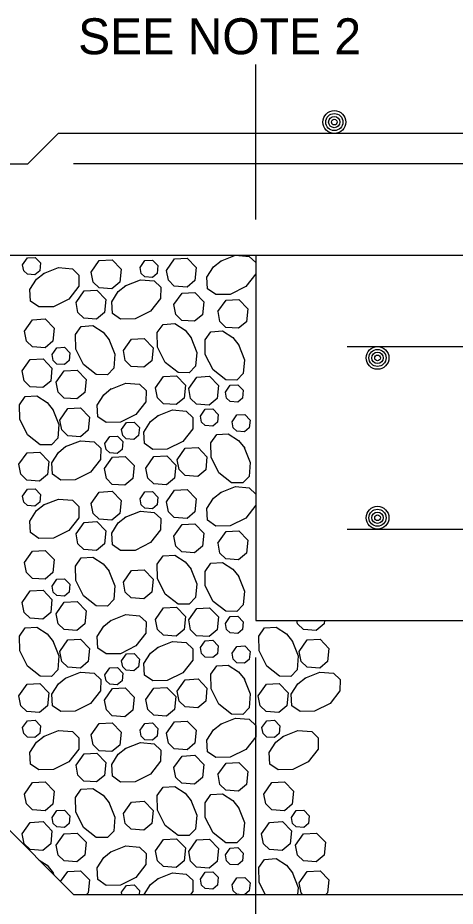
# Model space of a CAD drawing. Extents: x 636530 to 644067, y 294168 to 299122.
# Drawn here: x 642041.8 to 642078.4, y 296374 to 296448.2 of the extents above; entities that cross this region are included whole.
import ezdxf

# ---------------------------------------------------------------- set-up
doc = ezdxf.new("R2010")
doc.units = 0
doc.layers.add('1', color=7, linetype='Continuous')

msp = doc.modelspace()

# ---------------------------------------------------------------- linework, layer by layer
at = {"layer": '1'}
for p, q in [((642061.719, 296431.356), (642061.719, 296444.301)), ((642045.211, 296438.536), (642042.672, 296435.997)), ((642129.031, 296438.536), (642045.211, 296438.536)), ((641995.578, 296435.997), (642042.672, 296435.997)), ((642130.299, 296435.997), (642046.479, 296435.997)), ((641995.578, 296428.377), (642137.919, 296428.377)), ((642061.719, 296428.377), (642214.119, 296428.377)), ((642061.719, 296428.377), (642061.719, 296397.897)), ((642069.339, 296420.757), (642206.499, 296420.757)), ((642046.479, 296375.037), (642015.999, 296405.517)), ((642069.339, 296405.517), (642206.499, 296405.517)), ((642061.719, 296397.897), (642214.119, 296397.897)), ((642061.719, 296352.066), (642061.719, 296394.802)), ((642046.479, 296375.037), (642229.359, 296375.037))]:
    msp.add_line(p, q, dxfattribs=at)
for points in [[(642042.239, 296427.583), (642042.642, 296428.157), (642043.286, 296428.193), (642043.734, 296427.729), (642043.669, 296427.079), (642043.271, 296426.748), (642042.635, 296426.794), (642042.336, 296427.084), (642042.239, 296427.583)], [(642047.964, 296426.969), (642048.636, 296427.925), (642049.709, 296427.987), (642050.456, 296427.213), (642050.348, 296426.129), (642049.685, 296425.577), (642048.625, 296425.654), (642048.126, 296426.138), (642047.964, 296426.969)], [(642054.246, 296427.114), (642054.918, 296428.071), (642055.992, 296428.132), (642056.738, 296427.358), (642056.63, 296426.274), (642055.967, 296425.723), (642054.907, 296425.799), (642054.408, 296426.283), (642054.247, 296427.114)], [(642058.757, 296427.879), (642060.015, 296428.377)], [(642060.015, 296428.377), (642061.17, 296428.278), (642061.719, 296427.756)], [(642043.981, 296426.846), (642045.238, 296427.345), (642046.394, 296427.245), (642046.943, 296426.723), (642046.925, 296425.786), (642046.092, 296424.72), (642044.804, 296424.076), (642043.59, 296424.055), (642042.907, 296424.541), (642042.842, 296425.507), (642043.397, 296426.372), (642044.032, 296426.879)], [(642052.043, 296427.362), (642052.446, 296427.936), (642053.09, 296427.973), (642053.538, 296427.508), (642053.473, 296426.858), (642053.076, 296426.527), (642052.439, 296426.573), (642052.14, 296426.863), (642052.043, 296427.362)], [(642061.719, 296427.756), (642061.702, 296426.818), (642060.869, 296425.753), (642059.581, 296425.109), (642058.367, 296425.088), (642057.684, 296425.573), (642057.619, 296426.54), (642058.173, 296427.405), (642058.808, 296427.911)], [(642050.813, 296425.83), (642052.071, 296426.328), (642053.226, 296426.228), (642053.775, 296425.706), (642053.758, 296424.769), (642052.924, 296423.704), (642051.636, 296423.06), (642050.423, 296423.038), (642049.739, 296423.524), (642049.675, 296424.491), (642050.229, 296425.355), (642050.864, 296425.862)], [(642046.699, 296424.439), (642047.371, 296425.395), (642048.444, 296425.457), (642049.191, 296424.683), (642049.083, 296423.599), (642048.42, 296423.047), (642047.36, 296423.124), (642046.861, 296423.608), (642046.699, 296424.439)], [(642054.879, 296424.251), (642055.551, 296425.208), (642056.624, 296425.269), (642057.37, 296424.495), (642057.262, 296423.411), (642056.599, 296422.86), (642055.54, 296422.936), (642055.041, 296423.42), (642054.879, 296424.251)], [(642058.554, 296423.666), (642059.226, 296424.622), (642060.3, 296424.683), (642061.046, 296423.91), (642060.938, 296422.826), (642060.275, 296422.274), (642059.215, 296422.351), (642058.717, 296422.834), (642058.555, 296423.665)], [(642042.388, 296422.039), (642043.06, 296422.996), (642044.133, 296423.057), (642044.88, 296422.283), (642044.772, 296421.199), (642044.109, 296420.648), (642043.049, 296420.724), (642042.55, 296421.208), (642042.388, 296422.039)], [(642049.445, 296421.364), (642049.944, 296420.107), (642049.844, 296418.951), (642049.322, 296418.402), (642048.384, 296418.42), (642047.319, 296419.253), (642046.675, 296420.541), (642046.654, 296421.755), (642047.139, 296422.438), (642048.106, 296422.502), (642048.971, 296421.948), (642049.477, 296421.313)], [(642056.278, 296421.527), (642056.776, 296420.269), (642056.676, 296419.114), (642056.154, 296418.565), (642055.217, 296418.582), (642054.152, 296419.416), (642053.508, 296420.704), (642053.486, 296421.917), (642053.972, 296422.601), (642054.939, 296422.665), (642055.803, 296422.111), (642056.31, 296421.476)], [(642060.263, 296420.917), (642060.762, 296419.659), (642060.662, 296418.504), (642060.14, 296417.955), (642059.203, 296417.972), (642058.137, 296418.806), (642057.494, 296420.094), (642057.472, 296421.307), (642057.958, 296421.991), (642058.924, 296422.055), (642059.789, 296421.501), (642060.296, 296420.866)], [(642050.653, 296420.413), (642051.325, 296421.369), (642052.398, 296421.43), (642053.145, 296420.657), (642053.037, 296419.573), (642052.374, 296419.021), (642051.314, 296419.098), (642050.815, 296419.581), (642050.653, 296420.413)], [(642044.698, 296420.08), (642045.101, 296420.654), (642045.745, 296420.691), (642046.193, 296420.226), (642046.128, 296419.576), (642045.73, 296419.245), (642045.094, 296419.291), (642044.795, 296419.581), (642044.698, 296420.08)], [(642042.2, 296418.719), (642042.872, 296419.675), (642043.945, 296419.736), (642044.691, 296418.963), (642044.583, 296417.878), (642043.92, 296417.327), (642042.86, 296417.404), (642042.362, 296417.887), (642042.2, 296418.718)], [(642045.04, 296417.769), (642045.713, 296418.725), (642046.786, 296418.787), (642047.532, 296418.013), (642047.424, 296416.929), (642046.761, 296416.377), (642045.701, 296416.454), (642045.203, 296416.938), (642045.041, 296417.769)], [(642049.593, 296417.208), (642050.851, 296417.706), (642052.006, 296417.606), (642052.555, 296417.084), (642052.538, 296416.147), (642051.704, 296415.082), (642050.416, 296414.438), (642049.203, 296414.416), (642048.519, 296414.902), (642048.455, 296415.869), (642049.009, 296416.733), (642049.644, 296417.24)], [(642053.343, 296417.295), (642054.015, 296418.252), (642055.089, 296418.313), (642055.835, 296417.539), (642055.727, 296416.455), (642055.064, 296415.904), (642054.004, 296415.98), (642053.506, 296416.464), (642053.344, 296417.295)], [(642056.109, 296417.254), (642056.781, 296418.211), (642057.854, 296418.272), (642058.601, 296417.498), (642058.493, 296416.414), (642057.829, 296415.863), (642056.77, 296415.94), (642056.271, 296416.423), (642056.109, 296417.254)], [(642059.168, 296416.959), (642059.571, 296417.533), (642060.215, 296417.57), (642060.663, 296417.105), (642060.598, 296416.455), (642060.2, 296416.124), (642059.564, 296416.17), (642059.265, 296416.46), (642059.168, 296416.959)], [(642044.768, 296415.508), (642045.267, 296414.25), (642045.167, 296413.095), (642044.645, 296412.546), (642043.707, 296412.563), (642042.642, 296413.397), (642041.998, 296414.684), (642041.977, 296415.898), (642042.462, 296416.581), (642043.429, 296416.646), (642044.294, 296416.092), (642044.8, 296415.457)], [(642045.339, 296414.623), (642046.012, 296415.579), (642047.085, 296415.64), (642047.831, 296414.867), (642047.723, 296413.783), (642047.06, 296413.231), (642046, 296413.308), (642045.502, 296413.791), (642045.34, 296414.623)], [(642053.495, 296414.961), (642054.753, 296415.46), (642055.908, 296415.36), (642056.457, 296414.838), (642056.44, 296413.9), (642055.606, 296412.835), (642054.318, 296412.191), (642053.105, 296412.17), (642052.421, 296412.655), (642052.357, 296413.622), (642052.911, 296414.487), (642053.546, 296414.993)], [(642057.087, 296414.941), (642057.49, 296415.515), (642058.134, 296415.552), (642058.582, 296415.088), (642058.517, 296414.437), (642058.119, 296414.106), (642057.483, 296414.153), (642057.184, 296414.443), (642057.087, 296414.941)], [(642059.735, 296414.469), (642060.138, 296415.042), (642060.782, 296415.079), (642061.23, 296414.615), (642061.165, 296413.965), (642060.768, 296413.634), (642060.132, 296413.68), (642059.832, 296413.97), (642059.735, 296414.468)], [(642050.498, 296413.838), (642050.902, 296414.412), (642051.546, 296414.449), (642051.993, 296413.985), (642051.929, 296413.334), (642051.531, 296413.003), (642050.895, 296413.049), (642050.596, 296413.339), (642050.499, 296413.838)], [(642049.111, 296412.672), (642049.515, 296413.246), (642050.159, 296413.282), (642050.606, 296412.818), (642050.542, 296412.168), (642050.144, 296411.837), (642049.508, 296411.883), (642049.209, 296412.173), (642049.112, 296412.672)], [(642060.751, 296412.335), (642061.25, 296411.078), (642061.15, 296409.922), (642060.628, 296409.373), (642059.69, 296409.391), (642058.625, 296410.224), (642057.981, 296411.512), (642057.96, 296412.726), (642058.445, 296413.409), (642059.412, 296413.474), (642060.277, 296412.92), (642060.783, 296412.285)], [(642045.809, 296412.399), (642047.067, 296412.898), (642048.222, 296412.798), (642048.771, 296412.276), (642048.754, 296411.338), (642047.92, 296410.273), (642046.633, 296409.629), (642045.419, 296409.608), (642044.736, 296410.093), (642044.671, 296411.06), (642045.225, 296411.925), (642045.86, 296412.431)], [(642041.932, 296410.925), (642042.605, 296411.881), (642043.678, 296411.942), (642044.424, 296411.169), (642044.316, 296410.085), (642043.653, 296409.533), (642042.593, 296409.61), (642042.095, 296410.093), (642041.933, 296410.925)], [(642055.142, 296411.311), (642055.814, 296412.267), (642056.888, 296412.329), (642057.634, 296411.555), (642057.526, 296410.471), (642056.863, 296409.919), (642055.803, 296409.996), (642055.305, 296410.48), (642055.143, 296411.311)], [(642049.066, 296410.57), (642049.739, 296411.526), (642050.812, 296411.588), (642051.558, 296410.814), (642051.45, 296409.73), (642050.787, 296409.178), (642049.727, 296409.255), (642049.229, 296409.739), (642049.067, 296410.57)], [(642052.535, 296410.61), (642053.207, 296411.566), (642054.281, 296411.627), (642055.027, 296410.854), (642054.919, 296409.769), (642054.256, 296409.218), (642053.196, 296409.295), (642052.697, 296409.778), (642052.536, 296410.609)], [(642042.239, 296408.268), (642042.642, 296408.842), (642043.286, 296408.879), (642043.734, 296408.415), (642043.669, 296407.764), (642043.271, 296407.433), (642042.635, 296407.479), (642042.336, 296407.77), (642042.239, 296408.268)], [(642054.246, 296407.8), (642054.918, 296408.756), (642055.992, 296408.817), (642056.738, 296408.044), (642056.63, 296406.96), (642055.967, 296406.408), (642054.907, 296406.485), (642054.408, 296406.968), (642054.247, 296407.8)], [(642058.757, 296408.564), (642060.015, 296409.063), (642061.17, 296408.963), (642061.719, 296408.441)], [(642043.981, 296407.532), (642045.238, 296408.03), (642046.394, 296407.931), (642046.943, 296407.409), (642046.925, 296406.471), (642046.092, 296405.406), (642044.804, 296404.762), (642043.59, 296404.741), (642042.907, 296405.226), (642042.842, 296406.193), (642043.397, 296407.058), (642044.032, 296407.564)], [(642047.964, 296407.654), (642048.636, 296408.611), (642049.709, 296408.672), (642050.456, 296407.898), (642050.348, 296406.814), (642049.685, 296406.263), (642048.625, 296406.34), (642048.126, 296406.823), (642047.964, 296407.654)], [(642052.043, 296408.048), (642052.446, 296408.621), (642053.09, 296408.658), (642053.538, 296408.194), (642053.473, 296407.544), (642053.076, 296407.213), (642052.439, 296407.259), (642052.14, 296407.549), (642052.043, 296408.047)], [(642061.719, 296408.441), (642061.702, 296407.504), (642060.869, 296406.438), (642059.581, 296405.794), (642058.367, 296405.773), (642057.684, 296406.259), (642057.619, 296407.225), (642058.173, 296408.09), (642058.808, 296408.597)], [(642050.813, 296406.515), (642052.071, 296407.014), (642053.226, 296406.914), (642053.775, 296406.392), (642053.758, 296405.454), (642052.924, 296404.389), (642051.636, 296403.745), (642050.423, 296403.724), (642049.739, 296404.209), (642049.675, 296405.176), (642050.229, 296406.041), (642050.864, 296406.547)], [(642046.699, 296405.124), (642047.371, 296406.081), (642048.444, 296406.142), (642049.191, 296405.368), (642049.083, 296404.284), (642048.42, 296403.733), (642047.36, 296403.81), (642046.861, 296404.293), (642046.699, 296405.124)], [(642054.879, 296404.937), (642055.551, 296405.893), (642056.624, 296405.954), (642057.37, 296405.181), (642057.262, 296404.097), (642056.599, 296403.545), (642055.54, 296403.622), (642055.041, 296404.105), (642054.879, 296404.937)], [(642058.554, 296404.351), (642059.226, 296405.307), (642060.3, 296405.369), (642061.046, 296404.595), (642060.938, 296403.511), (642060.275, 296402.959), (642059.215, 296403.036), (642058.717, 296403.52), (642058.555, 296404.351)], [(642042.388, 296402.725), (642043.06, 296403.681), (642044.133, 296403.742), (642044.88, 296402.969), (642044.772, 296401.885), (642044.109, 296401.333), (642043.049, 296401.41), (642042.55, 296401.894), (642042.388, 296402.725)], [(642049.445, 296402.05), (642049.944, 296400.792), (642049.844, 296399.637), (642049.322, 296399.087), (642048.384, 296399.105), (642047.319, 296399.938), (642046.675, 296401.226), (642046.654, 296402.44), (642047.139, 296403.123), (642048.106, 296403.188), (642048.971, 296402.634), (642049.477, 296401.999)], [(642056.278, 296402.212), (642056.776, 296400.955), (642056.676, 296399.799), (642056.154, 296399.25), (642055.217, 296399.268), (642054.152, 296400.101), (642053.508, 296401.389), (642053.486, 296402.603), (642053.972, 296403.286), (642054.939, 296403.351), (642055.803, 296402.797), (642056.31, 296402.162)], [(642050.653, 296401.098), (642051.325, 296402.055), (642052.398, 296402.116), (642053.145, 296401.342), (642053.037, 296400.258), (642052.374, 296399.707), (642051.314, 296399.783), (642050.815, 296400.267), (642050.653, 296401.098)], [(642060.263, 296401.602), (642060.762, 296400.345), (642060.662, 296399.189), (642060.14, 296398.64), (642059.203, 296398.658), (642058.137, 296399.491), (642057.494, 296400.779), (642057.472, 296401.993), (642057.958, 296402.676), (642058.924, 296402.741), (642059.789, 296402.187), (642060.296, 296401.552)], [(642044.698, 296400.765), (642045.101, 296401.339), (642045.745, 296401.376), (642046.193, 296400.912), (642046.128, 296400.261), (642045.73, 296399.93), (642045.094, 296399.977), (642044.795, 296400.267), (642044.698, 296400.765)], [(642042.2, 296399.404), (642042.872, 296400.36), (642043.945, 296400.422), (642044.691, 296399.648), (642044.583, 296398.564), (642043.92, 296398.012), (642042.86, 296398.089), (642042.362, 296398.573), (642042.2, 296399.404)], [(642045.04, 296398.455), (642045.713, 296399.411), (642046.786, 296399.472), (642047.532, 296398.699), (642047.424, 296397.614), (642046.761, 296397.063), (642045.701, 296397.14), (642045.203, 296397.623), (642045.041, 296398.454)], [(642049.593, 296397.893), (642050.851, 296398.392), (642052.006, 296398.292), (642052.555, 296397.77), (642052.538, 296396.832), (642051.704, 296395.767), (642050.416, 296395.123), (642049.203, 296395.102), (642048.519, 296395.587), (642048.455, 296396.554), (642049.009, 296397.419), (642049.644, 296397.925)], [(642053.343, 296397.981), (642054.015, 296398.937), (642055.089, 296398.998), (642055.835, 296398.225), (642055.727, 296397.141), (642055.064, 296396.589), (642054.004, 296396.666), (642053.506, 296397.149), (642053.344, 296397.98)], [(642056.109, 296397.94), (642056.781, 296398.896), (642057.854, 296398.958), (642058.601, 296398.184), (642058.493, 296397.1), (642057.829, 296396.548), (642056.77, 296396.625), (642056.271, 296397.109), (642056.109, 296397.94)], [(642059.168, 296397.645), (642059.571, 296398.218), (642060.215, 296398.255), (642060.663, 296397.791), (642060.598, 296397.141), (642060.2, 296396.81), (642059.564, 296396.856), (642059.265, 296397.146), (642059.168, 296397.644)], [(642067.441, 296397.897), (642067.413, 296397.614), (642066.75, 296397.063), (642065.69, 296397.14), (642065.191, 296397.623), (642065.138, 296397.897)], [(642069.582, 296397.893), (642069.592, 296397.897)], [(642044.768, 296396.193), (642045.267, 296394.936), (642045.167, 296393.78), (642044.645, 296393.231), (642043.707, 296393.249), (642042.642, 296394.082), (642041.998, 296395.37), (642041.977, 296396.584), (642042.462, 296397.267), (642043.429, 296397.332), (642044.294, 296396.777), (642044.8, 296396.142)], [(642064.756, 296396.193), (642065.255, 296394.936), (642065.155, 296393.78), (642064.633, 296393.231), (642063.696, 296393.249), (642062.63, 296394.082), (642061.987, 296395.37), (642061.965, 296396.584), (642062.451, 296397.267), (642063.418, 296397.332), (642064.282, 296396.777), (642064.789, 296396.142)], [(642045.339, 296395.308), (642046.012, 296396.265), (642047.085, 296396.326), (642047.831, 296395.552), (642047.723, 296394.468), (642047.06, 296393.917), (642046, 296393.993), (642045.502, 296394.477), (642045.34, 296395.308)], [(642053.495, 296395.647), (642054.753, 296396.145), (642055.908, 296396.045), (642056.457, 296395.523), (642056.44, 296394.586), (642055.606, 296393.52), (642054.318, 296392.877), (642053.105, 296392.855), (642052.421, 296393.341), (642052.357, 296394.308), (642052.911, 296395.172), (642053.546, 296395.679)], [(642057.087, 296395.627), (642057.49, 296396.201), (642058.134, 296396.238), (642058.582, 296395.773), (642058.517, 296395.123), (642058.119, 296394.792), (642057.483, 296394.838), (642057.184, 296395.128), (642057.087, 296395.627)], [(642065.328, 296395.308), (642066, 296396.265), (642067.074, 296396.326), (642067.82, 296395.552), (642067.712, 296394.468), (642067.049, 296393.917), (642065.989, 296393.993), (642065.49, 296394.477), (642065.328, 296395.308)], [(642059.735, 296395.154), (642060.138, 296395.728), (642060.782, 296395.765), (642061.23, 296395.3), (642061.165, 296394.65), (642060.768, 296394.319), (642060.132, 296394.365), (642059.832, 296394.655), (642059.735, 296395.154)], [(642050.498, 296394.524), (642050.902, 296395.098), (642051.546, 296395.134), (642051.993, 296394.67), (642051.929, 296394.02), (642051.531, 296393.689), (642050.895, 296393.735), (642050.596, 296394.025), (642050.499, 296394.524)], [(642049.111, 296393.357), (642049.515, 296393.931), (642050.159, 296393.968), (642050.606, 296393.504), (642050.542, 296392.853), (642050.144, 296392.522), (642049.508, 296392.568), (642049.209, 296392.858), (642049.112, 296393.357)], [(642060.751, 296393.021), (642061.25, 296391.763), (642061.15, 296390.608), (642060.628, 296390.059), (642059.69, 296390.076), (642058.625, 296390.91), (642057.981, 296392.198), (642057.96, 296393.411), (642058.445, 296394.095), (642059.412, 296394.159), (642060.277, 296393.605), (642060.783, 296392.97)], [(642045.809, 296393.085), (642047.067, 296393.583), (642048.222, 296393.483), (642048.771, 296392.961), (642048.754, 296392.024), (642047.92, 296390.959), (642046.633, 296390.315), (642045.419, 296390.293), (642044.736, 296390.779), (642044.671, 296391.746), (642045.225, 296392.61), (642045.86, 296393.117)], [(642065.798, 296393.085), (642067.056, 296393.583), (642068.211, 296393.483), (642068.76, 296392.961), (642068.742, 296392.024), (642067.909, 296390.959), (642066.621, 296390.315), (642065.407, 296390.293), (642064.724, 296390.779), (642064.659, 296391.746), (642065.214, 296392.61), (642065.849, 296393.117)], [(642041.932, 296391.61), (642042.605, 296392.567), (642043.678, 296392.628), (642044.424, 296391.854), (642044.316, 296390.77), (642043.653, 296390.219), (642042.593, 296390.295), (642042.095, 296390.779), (642041.933, 296391.61)], [(642055.142, 296391.996), (642055.814, 296392.953), (642056.888, 296393.014), (642057.634, 296392.24), (642057.526, 296391.156), (642056.863, 296390.605), (642055.803, 296390.682), (642055.305, 296391.165), (642055.143, 296391.996)], [(642061.921, 296391.61), (642062.593, 296392.567), (642063.667, 296392.628), (642064.413, 296391.854), (642064.305, 296390.77), (642063.642, 296390.219), (642062.582, 296390.295), (642062.083, 296390.779), (642061.922, 296391.61)], [(642049.066, 296391.256), (642049.739, 296392.212), (642050.812, 296392.273), (642051.558, 296391.5), (642051.45, 296390.415), (642050.787, 296389.864), (642049.727, 296389.941), (642049.229, 296390.424), (642049.067, 296391.255)], [(642052.535, 296391.295), (642053.207, 296392.251), (642054.281, 296392.313), (642055.027, 296391.539), (642054.919, 296390.455), (642054.256, 296389.903), (642053.196, 296389.98), (642052.697, 296390.464), (642052.536, 296391.295)], [(642042.239, 296388.954), (642042.642, 296389.528), (642043.286, 296389.564), (642043.734, 296389.1), (642043.669, 296388.45), (642043.271, 296388.119), (642042.635, 296388.165), (642042.336, 296388.455), (642042.239, 296388.954)], [(642054.246, 296388.485), (642054.918, 296389.442), (642055.992, 296389.503), (642056.738, 296388.729), (642056.63, 296387.645), (642055.967, 296387.094), (642054.907, 296387.17), (642054.408, 296387.654), (642054.247, 296388.485)], [(642058.757, 296389.25), (642060.015, 296389.748), (642061.17, 296389.649), (642061.719, 296389.127), (642061.702, 296388.189), (642060.869, 296387.124), (642059.581, 296386.48), (642058.367, 296386.459), (642057.684, 296386.944), (642057.619, 296387.911), (642058.173, 296388.776), (642058.808, 296389.282)], [(642062.227, 296388.954), (642062.631, 296389.528), (642063.275, 296389.564), (642063.722, 296389.1), (642063.658, 296388.45), (642063.26, 296388.119), (642062.624, 296388.165), (642062.325, 296388.455), (642062.228, 296388.954)], [(642043.981, 296388.217), (642045.238, 296388.716), (642046.394, 296388.616), (642046.943, 296388.094), (642046.925, 296387.157), (642046.092, 296386.091), (642044.804, 296385.447), (642043.59, 296385.426), (642042.907, 296385.912), (642042.842, 296386.878), (642043.397, 296387.743), (642044.032, 296388.25)], [(642047.964, 296388.34), (642048.636, 296389.296), (642049.709, 296389.358), (642050.456, 296388.584), (642050.348, 296387.5), (642049.685, 296386.948), (642048.625, 296387.025), (642048.126, 296387.509), (642047.964, 296388.34)], [(642052.043, 296388.733), (642052.446, 296389.307), (642053.09, 296389.344), (642053.538, 296388.879), (642053.473, 296388.229), (642053.076, 296387.898), (642052.439, 296387.944), (642052.14, 296388.234), (642052.043, 296388.733)], [(642063.969, 296388.217), (642065.227, 296388.716), (642066.382, 296388.616), (642066.931, 296388.094), (642066.914, 296387.157), (642066.08, 296386.091), (642064.793, 296385.447), (642063.579, 296385.426), (642062.896, 296385.912), (642062.831, 296386.878), (642063.385, 296387.743), (642064.02, 296388.25)], [(642050.813, 296387.201), (642052.071, 296387.699), (642053.226, 296387.599), (642053.775, 296387.077), (642053.758, 296386.14), (642052.924, 296385.075), (642051.636, 296384.431), (642050.423, 296384.409), (642049.739, 296384.895), (642049.675, 296385.862), (642050.229, 296386.726), (642050.864, 296387.233)], [(642046.699, 296385.81), (642047.371, 296386.766), (642048.444, 296386.828), (642049.191, 296386.054), (642049.083, 296384.97), (642048.42, 296384.418), (642047.36, 296384.495), (642046.861, 296384.979), (642046.699, 296385.81)], [(642054.879, 296385.622), (642055.551, 296386.579), (642056.624, 296386.64), (642057.37, 296385.866), (642057.262, 296384.782), (642056.599, 296384.231), (642055.54, 296384.307), (642055.041, 296384.791), (642054.879, 296385.622)], [(642058.554, 296385.037), (642059.226, 296385.993), (642060.3, 296386.054), (642061.046, 296385.281), (642060.938, 296384.197), (642060.275, 296383.645), (642059.215, 296383.722), (642058.717, 296384.205), (642058.555, 296385.036)], [(642042.388, 296383.41), (642043.06, 296384.367), (642044.133, 296384.428), (642044.88, 296383.654), (642044.772, 296382.57), (642044.109, 296382.019), (642043.049, 296382.095), (642042.55, 296382.579), (642042.388, 296383.41)], [(642062.376, 296383.41), (642063.049, 296384.367), (642064.122, 296384.428), (642064.868, 296383.654), (642064.76, 296382.57), (642064.097, 296382.019), (642063.037, 296382.095), (642062.539, 296382.579), (642062.377, 296383.41)], [(642049.445, 296382.735), (642049.944, 296381.478), (642049.844, 296380.322), (642049.322, 296379.773), (642048.384, 296379.791), (642047.319, 296380.624), (642046.675, 296381.912), (642046.654, 296383.126), (642047.139, 296383.809), (642048.106, 296383.873), (642048.971, 296383.319), (642049.477, 296382.684)], [(642056.278, 296382.898), (642056.776, 296381.64), (642056.676, 296380.485), (642056.154, 296379.936), (642055.217, 296379.953), (642054.152, 296380.787), (642053.508, 296382.075), (642053.486, 296383.288), (642053.972, 296383.972), (642054.939, 296384.036), (642055.803, 296383.482), (642056.31, 296382.847)], [(642050.653, 296381.784), (642051.325, 296382.74), (642052.398, 296382.801), (642053.145, 296382.028), (642053.037, 296380.944), (642052.374, 296380.392), (642051.314, 296380.469), (642050.815, 296380.952), (642050.653, 296381.784)], [(642060.263, 296382.288), (642060.762, 296381.03), (642060.662, 296379.875), (642060.14, 296379.326), (642059.203, 296379.343), (642058.137, 296380.177), (642057.494, 296381.465), (642057.472, 296382.678), (642057.958, 296383.362), (642058.924, 296383.426), (642059.789, 296382.872), (642060.296, 296382.237)], [(642044.698, 296381.451), (642045.101, 296382.025), (642045.745, 296382.062), (642046.193, 296381.597), (642046.128, 296380.947), (642045.73, 296380.616), (642045.094, 296380.662), (642044.795, 296380.952), (642044.698, 296381.451)], [(642064.686, 296381.451), (642065.09, 296382.025), (642065.734, 296382.062), (642066.181, 296381.597), (642066.117, 296380.947), (642065.719, 296380.616), (642065.083, 296380.662), (642064.784, 296380.952), (642064.687, 296381.451)], [(642042.2, 296380.09), (642042.872, 296381.046), (642043.945, 296381.107), (642044.691, 296380.334), (642044.583, 296379.249), (642043.92, 296378.698), (642042.86, 296378.775), (642042.362, 296379.258), (642042.2, 296380.089)], [(642062.188, 296380.09), (642062.86, 296381.046), (642063.934, 296381.107), (642064.68, 296380.334), (642064.572, 296379.249), (642063.909, 296378.698), (642062.849, 296378.775), (642062.35, 296379.258), (642062.189, 296380.089)], [(642045.04, 296379.14), (642045.713, 296380.096), (642046.786, 296380.158), (642047.532, 296379.384), (642047.424, 296378.3), (642046.761, 296377.748), (642045.701, 296377.825), (642045.203, 296378.309), (642045.041, 296379.14)], [(642065.029, 296379.14), (642065.701, 296380.096), (642066.774, 296380.158), (642067.521, 296379.384), (642067.413, 296378.3), (642066.75, 296377.748), (642065.69, 296377.825), (642065.191, 296378.309), (642065.029, 296379.14)], [(642049.593, 296378.579), (642050.851, 296379.077), (642052.006, 296378.977), (642052.555, 296378.455), (642052.538, 296377.518), (642051.704, 296376.453), (642050.416, 296375.809), (642049.203, 296375.787), (642048.519, 296376.273), (642048.455, 296377.24), (642049.009, 296378.104), (642049.644, 296378.611)], [(642053.343, 296378.666), (642054.015, 296379.623), (642055.089, 296379.684), (642055.835, 296378.91), (642055.727, 296377.826), (642055.064, 296377.275), (642054.004, 296377.351), (642053.506, 296377.835), (642053.344, 296378.666)], [(642056.109, 296378.625), (642056.781, 296379.582), (642057.854, 296379.643), (642058.601, 296378.869), (642058.493, 296377.785), (642057.829, 296377.234), (642056.77, 296377.311), (642056.271, 296377.794), (642056.109, 296378.625)], [(642059.168, 296378.33), (642059.571, 296378.904), (642060.215, 296378.941), (642060.663, 296378.476), (642060.598, 296377.826), (642060.2, 296377.495), (642059.564, 296377.541), (642059.265, 296377.831), (642059.168, 296378.33)], [(642043.624, 296377.892), (642044.294, 296377.463), (642044.8, 296376.828)], [(642062.495, 296375.037), (642061.987, 296376.055), (642061.965, 296377.269), (642062.451, 296377.952), (642063.418, 296378.017), (642064.282, 296377.463), (642064.789, 296376.828)], [(642044.768, 296376.879), (642044.853, 296376.663)], [(642045.415, 296376.102), (642046.012, 296376.95), (642047.085, 296377.011), (642047.831, 296376.238), (642047.723, 296375.154), (642047.583, 296375.037)], [(642053.495, 296376.332), (642054.753, 296376.831), (642055.908, 296376.731), (642056.457, 296376.209), (642056.44, 296375.271), (642056.257, 296375.037)], [(642057.087, 296376.312), (642057.49, 296376.886), (642058.134, 296376.923), (642058.582, 296376.459), (642058.517, 296375.808), (642058.119, 296375.477), (642057.483, 296375.524), (642057.184, 296375.814), (642057.087, 296376.312)], [(642064.756, 296376.879), (642065.255, 296375.621), (642065.205, 296375.037)], [(642065.328, 296375.994), (642066, 296376.95), (642067.074, 296377.011), (642067.82, 296376.238), (642067.712, 296375.154), (642067.572, 296375.037)], [(642052.385, 296375.037), (642052.911, 296375.858), (642053.546, 296376.364)], [(642059.735, 296375.84), (642060.138, 296376.413), (642060.782, 296376.45), (642061.23, 296375.986), (642061.165, 296375.336), (642060.807, 296375.037)], [(642050.498, 296375.209), (642050.902, 296375.783), (642051.546, 296375.82), (642051.993, 296375.356), (642051.962, 296375.037)], [(642060.318, 296375.037), (642060.132, 296375.051), (642059.832, 296375.341), (642059.735, 296375.839)], [(642065.619, 296375.037), (642065.49, 296375.162), (642065.328, 296375.994)], [(642050.532, 296375.037), (642050.499, 296375.209)]]:
    msp.add_lwpolyline(points, dxfattribs=at)
for centre, radius in [((642068.267, 296439.487), 0.952), ((642068.267, 296439.487), 0.714), ((642068.267, 296439.487), 0.476), ((642068.267, 296439.487), 0.238), ((642071.878, 296419.806), 0.952), ((642071.878, 296419.806), 0.714), ((642071.878, 296419.806), 0.476), ((642071.878, 296419.806), 0.238), ((642071.878, 296406.468), 0.952), ((642071.878, 296406.468), 0.714), ((642071.878, 296406.468), 0.476), ((642071.878, 296406.468), 0.238)]:
    msp.add_circle(centre, radius, dxfattribs=at)

# ---------------------------------------------------------------- texts
msp.add_text('SEE NOTE 2', height=3, dxfattribs=at).set_placement((642046.872, 296445.147))

doc.saveas('drawing.dxf')
